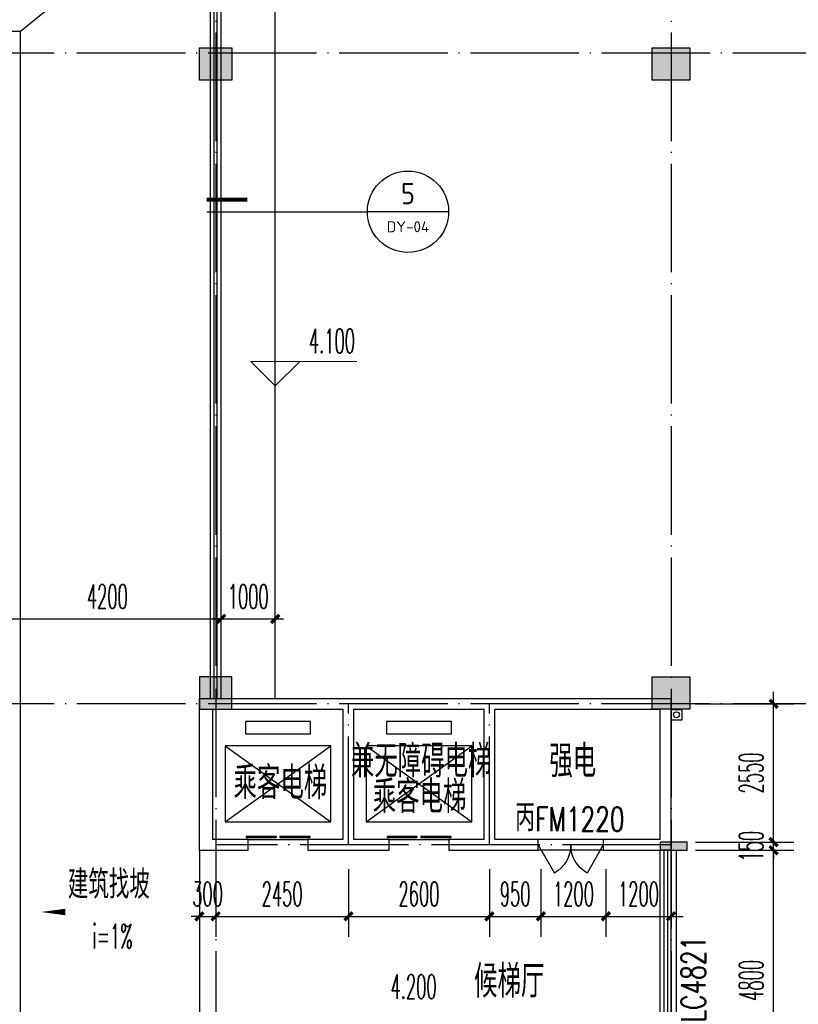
# Model space of a CAD drawing. Extents: x 1779708 to 7299578, y -1121471 to 88434.
# Tile 274 of 656: x 4504401 to 4518766, y -953283 to -935125. Entities that reach past the tile are written whole.
import ezdxf
from ezdxf.enums import TextEntityAlignment as Align

# ---------------------------------------------------------------- set-up
doc = ezdxf.new("R2010")
doc.units = 0
doc.header["$LTSCALE"] = 1000
doc.header["$MEASUREMENT"] = 0
doc.linetypes.add('DASH', pattern=[0.35, 0.25, -0.1])
doc.linetypes.add('DOTE', pattern=[2.42, 2, -0.2, 0.02, -0.2])
doc.layers.get('0').update_dxf_attribs({"linetype": 'CONTINUOUS'})
doc.layers.get('Defpoints').update_dxf_attribs({"linetype": 'CONTINUOUS'})
for name, color, linetype in [('11111111111111111111111111111', 50, 'DASH'), ('a-dims', 7, 'CONTINUOUS'), ('DIM_IDEN', 3, 'CONTINUOUS'), ('DIM_SYMB', 3, 'CONTINUOUS'), ('DIM_污水', 3, 'CONTINUOUS'), ('DOTE', 1, 'DOTE'), ('EVTR', 2, 'CONTINUOUS'), ('P_PS_DIM', 1, 'CONTINUOUS'), ('PUB_DIM', 3, 'CONTINUOUS'), ('PUB_TEXT', 7, 'CONTINUOUS'), ('SPACE', 7, 'CONTINUOUS'), ('WALL', 255, 'CONTINUOUS'), ('WINDOW', 2, 'CONTINUOUS'), ('WINDOW_TEXT', 7, 'CONTINUOUS'), ('修改', 6, 'CONTINUOUS'), ('墙柱', 2, 'CONTINUOUS'), ('室外构件', 4, 'CONTINUOUS'), ('栏杆', 6, 'CONTINUOUS'), ('看线', 3, 'CONTINUOUS')]:
    doc.layers.add(name, color=color, linetype=linetype)
doc.layers.add('DIM_ELEV', color=3, linetype='CONTINUOUS', lineweight=13)
doc.styles.add('_TCH_DIM', font='SIMPLEX.shx', dxfattribs={"width": 0.7, "bigfont": 'GBCBIG.shx'})
doc.styles.add('_TCH_DIM_T3', font='SIMPLEX.shx', dxfattribs={"width": 0.494118, "bigfont": 'GBCBIG.shx'})
doc.styles.add('_TCH_SPACE', font='SIMPLEX', dxfattribs={"height": 5, "bigfont": 'GBCBIG'})
doc.styles.add('_TCH_WINDOW', font='SIMPLEX', dxfattribs={"height": 3.5, "bigfont": 'GBCBIG'})
doc.styles.get("Standard").update_dxf_attribs({"font": 'GBENOR', "bigfont": 'GBCBIG'})
doc.dimstyles.new('_TCH_ARCH&&150', dxfattribs={"dimtxt": 446.25, "dimasz": 150, "dimexe": 375, "dimexo": 450, "dimgap": 189.375, "dimtad": 1, "dimdec": 0, "dimzin": 0, "dimdsep": 46, "dimtxsty": '_TCH_DIM_T3', "dimblk": 'ARCHTICK', "dimcen": 0.09, "dimdle": 225, "dimclrt": 7, "dimazin": 2, "dimtfac": 1, "dimtdec": 0, "dimtix": 1, "dimtmove": 2, "dimatfit": 3, "dimfxl": 250, "dimtolj": 1, "dimtzin": 0, "dimarcsym": 0})

# ---------------------------------------------------------------- blocks, each defined once
blk = doc.blocks.new('A$C159220C3')
at = {"layer": 'DOTE'}
for p, q in [((68000, 149200), (68000, 7200)), ((76400, 149200), (76400, 7200)), ((86800, 134300), (7200, 134300)), ((86800, 122300), (59600, 122300))]:
    blk.add_line(p, q, dxfattribs=at)
blk = doc.blocks.new('a1')
at = {"layer": '11111111111111111111111111111'}
for p, q in [((59122, 49136), (59122, 48936)), ((59322, 49136), (59122, 49136)), ((59322, 48936), (59322, 49136)), ((59122, 48936), (59322, 48936))]:
    blk.add_line(p, q, dxfattribs=at)
blk = doc.blocks.new('$DorLib2D$00000127')
at = {"color": 0, "linetype": 'Continuous'}
for p, q in [((-0.033, 0.795, -93.75), (-0.533, 0.795, -93.75)), ((-0.533, 0.795, -93.75), (-0.533, 0.69, -93.75)), ((-0.033, 0.69, -93.75), (-0.533, 0.69, -93.75)), ((-0.033, 0.795, -93.75), (-0.033, 0.69, -93.75)), ((0.033, 0.795, -93.75), (0.033, 0.69, -93.75)), ((0.533, 0.795, -93.75), (0.033, 0.795, -93.75)), ((0.533, 0.69, -93.75), (0.033, 0.69, -93.75)), ((0.533, 0.795, -93.75), (0.533, 0.69, -93.75)), ((0.5, 0.5, -93.75), (-0.5, 0.5, -93.75))]:
    blk.add_line(p, q, dxfattribs=at)
blk = doc.blocks.new('$DorLib2D$00000231')
at = {"color": 0}
for p, q in [((-0.5, 0), (-0.25, 0.433)), ((0.5, 0), (0.25, 0.433))]:
    blk.add_line(p, q, dxfattribs=at)
for centre, start, end in [((-0.5, 0), 0, 60), ((0.5, 0), 120, 180)]:
    blk.add_arc(centre, 0.5, start, end, dxfattribs=at)
blk = doc.blocks.new('$WINLIB2D$00000001')
at = {"color": 0}
for points in [[(-0.5, 0.5), (-0.5, -0.5)], [(-0.5, 0.5), (0.5, 0.5)], [(0.5, -0.5), (0.5, 0.5)], [(0.5, 0.1667), (-0.5, 0.1667)], [(0.5, -0.1667), (-0.5, -0.1667)], [(-0.5, -0.5), (0.5, -0.5)]]:
    blk.add_lwpolyline(points, dxfattribs=at)
blk = doc.blocks.new('_ArchTick')
at = {"color": 0, "linetype": 'ByBlock', "const_width": 0.4}
blk.add_lwpolyline([(-0.5, -0.5), (0.5, 0.5)], dxfattribs=at)
blk = doc.blocks.new('*D5001')
at = {"layer": 'Defpoints', "color": 0, "transparency": 16777216}
for p in [(4516417, -947743), (4518310, -947743), (4516417, -950293)]:
    blk.add_point(p, dxfattribs=at)
at = {"layer": 'PUB_DIM', "color": 0, "lineweight": -2, "transparency": 16777216}
for p, q in [((4518310, -950518), (4518310, -947518)), ((4516867, -947743), (4518685, -947743)), ((4516867, -950293), (4518685, -950293))]:
    blk.add_line(p, q, dxfattribs=at)
at = {"layer": 'PUB_DIM', "color": 0, "lineweight": -2, "transparency": 16777216, "xscale": 150, "yscale": 150, "zscale": 150}
for p, rotation in [((4518310, -947743), 90), ((4518310, -950293), 270)]:
    blk.add_blockref('_ArchTick', p, dxfattribs=dict(at, rotation=rotation))
at = {"layer": 'PUB_DIM', "color": 7, "transparency": 16777216, "insert": (4517897, -949018), "char_height": 446.2, "attachment_point": 5, "rotation": 90, "style": '_TCH_DIM_T3'}
blk.add_mtext('\\A1;2550', dxfattribs=at)
blk = doc.blocks.new('*D5002')
at = {"layer": 'Defpoints', "color": 0, "transparency": 16777216}
for p in [(4516417, -950293), (4518310, -950293), (4516417, -950443)]:
    blk.add_point(p, dxfattribs=at)
at = {"layer": 'PUB_DIM', "color": 0, "lineweight": -2, "transparency": 16777216}
for p, q in [((4518310, -950293), (4518310, -950143)), ((4516867, -950293), (4518685, -950293)), ((4518310, -950443), (4518310, -950293)), ((4516867, -950443), (4518685, -950443)), ((4518310, -950443), (4518310, -950593))]:
    blk.add_line(p, q, dxfattribs=at)
at = {"layer": 'PUB_DIM', "color": 0, "lineweight": -2, "transparency": 16777216, "xscale": 150, "yscale": 150, "zscale": 150}
for p, rotation in [((4518310, -950293), 270), ((4518310, -950443), 90)]:
    blk.add_blockref('_ArchTick', p, dxfattribs=dict(at, rotation=rotation))
at = {"layer": 'PUB_DIM', "color": 7, "transparency": 16777216, "insert": (4517897, -950368), "char_height": 446.2, "attachment_point": 5, "rotation": 90, "style": '_TCH_DIM_T3'}
blk.add_mtext('\\A1;150', dxfattribs=at)
blk = doc.blocks.new('*D5003')
at = {"layer": 'Defpoints', "color": 0, "transparency": 16777216}
for p in [(4516417, -950443), (4518310, -950443), (4516417, -955243)]:
    blk.add_point(p, dxfattribs=at)
at = {"layer": 'PUB_DIM', "color": 0, "lineweight": -2, "transparency": 16777216}
for p, q in [((4518310, -955468), (4518310, -950218)), ((4516867, -950443), (4518685, -950443)), ((4516867, -955243), (4518685, -955243))]:
    blk.add_line(p, q, dxfattribs=at)
at = {"layer": 'PUB_DIM', "color": 0, "lineweight": -2, "transparency": 16777216, "xscale": 150, "yscale": 150, "zscale": 150}
for p, rotation in [((4518310, -950443), 90), ((4518310, -955243), 270)]:
    blk.add_blockref('_ArchTick', p, dxfattribs=dict(at, rotation=rotation))
at = {"layer": 'PUB_DIM', "color": 7, "transparency": 16777216, "insert": (4517897, -952843), "char_height": 446.2, "attachment_point": 5, "rotation": 90, "style": '_TCH_DIM_T3'}
blk.add_mtext('\\A1;4800', dxfattribs=at)
blk = doc.blocks.new('*D5010')
at = {"layer": 'Defpoints', "color": 0, "transparency": 16777216}
for p in [(4507717, -950343), (4508017, -950343), (4508017, -951661)]:
    blk.add_point(p, dxfattribs=at)
at = {"layer": 'PUB_DIM', "color": 0, "lineweight": -2, "transparency": 16777216}
for p, q in [((4507717, -950793), (4507717, -952036)), ((4508017, -950793), (4508017, -952036)), ((4507717, -951661), (4507567, -951661)), ((4507717, -951661), (4508017, -951661)), ((4508017, -951661), (4508167, -951661))]:
    blk.add_line(p, q, dxfattribs=at)
at = {"layer": 'PUB_DIM', "color": 0, "lineweight": -2, "transparency": 16777216, "xscale": 150, "yscale": 150, "zscale": 150}
blk.add_blockref('_ArchTick', (4507717, -951661), dxfattribs=at)
at = {"layer": 'PUB_DIM', "color": 0, "lineweight": -2, "transparency": 16777216, "xscale": 150, "yscale": 150, "zscale": 150, "rotation": 180}
blk.add_blockref('_ArchTick', (4508017, -951661), dxfattribs=at)
at = {"layer": 'PUB_DIM', "color": 7, "transparency": 16777216, "insert": (4507867, -951249), "char_height": 446.2, "attachment_point": 5, "style": '_TCH_DIM_T3'}
blk.add_mtext('\\A1;300', dxfattribs=at)
blk = doc.blocks.new('*D5011')
at = {"layer": 'Defpoints', "color": 0, "transparency": 16777216}
for p in [(4508017, -950343), (4510467, -950343), (4510467, -951661)]:
    blk.add_point(p, dxfattribs=at)
at = {"layer": 'PUB_DIM', "color": 0, "lineweight": -2, "transparency": 16777216}
for p, q in [((4508017, -950793), (4508017, -952036)), ((4510467, -950793), (4510467, -952036)), ((4507792, -951661), (4510692, -951661))]:
    blk.add_line(p, q, dxfattribs=at)
at = {"layer": 'PUB_DIM', "color": 0, "lineweight": -2, "transparency": 16777216, "xscale": 150, "yscale": 150, "zscale": 150, "rotation": 180}
blk.add_blockref('_ArchTick', (4508017, -951661), dxfattribs=at)
at = {"layer": 'PUB_DIM', "color": 0, "lineweight": -2, "transparency": 16777216, "xscale": 150, "yscale": 150, "zscale": 150}
blk.add_blockref('_ArchTick', (4510467, -951661), dxfattribs=at)
at = {"layer": 'PUB_DIM', "color": 7, "transparency": 16777216, "insert": (4509242, -951249), "char_height": 446.2, "attachment_point": 5, "style": '_TCH_DIM_T3'}
blk.add_mtext('\\A1;2450', dxfattribs=at)
blk = doc.blocks.new('*D5012')
at = {"layer": 'Defpoints', "color": 0, "transparency": 16777216}
for p in [(4510467, -950343), (4513067, -950343), (4513067, -951661)]:
    blk.add_point(p, dxfattribs=at)
at = {"layer": 'PUB_DIM', "color": 0, "lineweight": -2, "transparency": 16777216}
for p, q in [((4510467, -950793), (4510467, -952036)), ((4513067, -950793), (4513067, -952036)), ((4510242, -951661), (4513292, -951661))]:
    blk.add_line(p, q, dxfattribs=at)
at = {"layer": 'PUB_DIM', "color": 0, "lineweight": -2, "transparency": 16777216, "xscale": 150, "yscale": 150, "zscale": 150, "rotation": 180}
blk.add_blockref('_ArchTick', (4510467, -951661), dxfattribs=at)
at = {"layer": 'PUB_DIM', "color": 0, "lineweight": -2, "transparency": 16777216, "xscale": 150, "yscale": 150, "zscale": 150}
blk.add_blockref('_ArchTick', (4513067, -951661), dxfattribs=at)
at = {"layer": 'PUB_DIM', "color": 7, "transparency": 16777216, "insert": (4511767, -951249), "char_height": 446.2, "attachment_point": 5, "style": '_TCH_DIM_T3'}
blk.add_mtext('\\A1;2600', dxfattribs=at)
blk = doc.blocks.new('*D5013')
at = {"layer": 'Defpoints', "color": 0, "transparency": 16777216}
for p in [(4513067, -950343), (4514017, -950343), (4514017, -951661)]:
    blk.add_point(p, dxfattribs=at)
at = {"layer": 'PUB_DIM', "color": 0, "lineweight": -2, "transparency": 16777216}
for p, q in [((4513067, -950793), (4513067, -952036)), ((4514017, -950793), (4514017, -952036)), ((4512842, -951661), (4514242, -951661))]:
    blk.add_line(p, q, dxfattribs=at)
at = {"layer": 'PUB_DIM', "color": 0, "lineweight": -2, "transparency": 16777216, "xscale": 150, "yscale": 150, "zscale": 150, "rotation": 180}
blk.add_blockref('_ArchTick', (4513067, -951661), dxfattribs=at)
at = {"layer": 'PUB_DIM', "color": 0, "lineweight": -2, "transparency": 16777216, "xscale": 150, "yscale": 150, "zscale": 150}
blk.add_blockref('_ArchTick', (4514017, -951661), dxfattribs=at)
at = {"layer": 'PUB_DIM', "color": 7, "transparency": 16777216, "insert": (4513542, -951249), "char_height": 446.2, "attachment_point": 5, "style": '_TCH_DIM_T3'}
blk.add_mtext('\\A1;950', dxfattribs=at)
blk = doc.blocks.new('*D5014')
at = {"layer": 'Defpoints', "color": 0, "transparency": 16777216}
for p in [(4514017, -950343), (4515217, -950343), (4515217, -951661)]:
    blk.add_point(p, dxfattribs=at)
at = {"layer": 'PUB_DIM', "color": 0, "lineweight": -2, "transparency": 16777216}
for p, q in [((4514017, -950793), (4514017, -952036)), ((4515217, -950793), (4515217, -952036)), ((4513792, -951661), (4515442, -951661))]:
    blk.add_line(p, q, dxfattribs=at)
at = {"layer": 'PUB_DIM', "color": 0, "lineweight": -2, "transparency": 16777216, "xscale": 150, "yscale": 150, "zscale": 150, "rotation": 180}
blk.add_blockref('_ArchTick', (4514017, -951661), dxfattribs=at)
at = {"layer": 'PUB_DIM', "color": 0, "lineweight": -2, "transparency": 16777216, "xscale": 150, "yscale": 150, "zscale": 150}
blk.add_blockref('_ArchTick', (4515217, -951661), dxfattribs=at)
at = {"layer": 'PUB_DIM', "color": 7, "transparency": 16777216, "insert": (4514617, -951249), "char_height": 446.2, "attachment_point": 5, "style": '_TCH_DIM_T3'}
blk.add_mtext('\\A1;1200', dxfattribs=at)
blk = doc.blocks.new('*D5015')
at = {"layer": 'Defpoints', "color": 0, "transparency": 16777216}
for p in [(4515217, -950343), (4516417, -950343), (4516417, -951661)]:
    blk.add_point(p, dxfattribs=at)
at = {"layer": 'PUB_DIM', "color": 0, "lineweight": -2, "transparency": 16777216}
for p, q in [((4515217, -950793), (4515217, -952036)), ((4516417, -950793), (4516417, -952036)), ((4514992, -951661), (4516642, -951661))]:
    blk.add_line(p, q, dxfattribs=at)
at = {"layer": 'PUB_DIM', "color": 0, "lineweight": -2, "transparency": 16777216, "xscale": 150, "yscale": 150, "zscale": 150, "rotation": 180}
blk.add_blockref('_ArchTick', (4515217, -951661), dxfattribs=at)
at = {"layer": 'PUB_DIM', "color": 0, "lineweight": -2, "transparency": 16777216, "xscale": 150, "yscale": 150, "zscale": 150}
blk.add_blockref('_ArchTick', (4516417, -951661), dxfattribs=at)
at = {"layer": 'PUB_DIM', "color": 7, "transparency": 16777216, "insert": (4515817, -951249), "char_height": 446.2, "attachment_point": 5, "style": '_TCH_DIM_T3'}
blk.add_mtext('\\A1;1200', dxfattribs=at)
blk = doc.blocks.new('*D6799')
at = {"layer": 'Defpoints', "color": 0, "transparency": 16777216}
for p in [(4508117, -946175), (4503917, -947343), (4508117, -947343)]:
    blk.add_point(p, dxfattribs=at)
at = {"layer": 'PUB_DIM', "color": 0, "lineweight": -2, "transparency": 16777216}
for p, q in [((4503917, -946893), (4503917, -945800)), ((4508117, -946893), (4508117, -945800)), ((4503692, -946175), (4508342, -946175))]:
    blk.add_line(p, q, dxfattribs=at)
at = {"layer": 'PUB_DIM', "color": 0, "lineweight": -2, "transparency": 16777216, "xscale": 150, "yscale": 150, "zscale": 150, "rotation": 180}
blk.add_blockref('_ArchTick', (4503917, -946175), dxfattribs=at)
at = {"layer": 'PUB_DIM', "color": 0, "lineweight": -2, "transparency": 16777216, "xscale": 150, "yscale": 150, "zscale": 150}
blk.add_blockref('_ArchTick', (4508117, -946175), dxfattribs=at)
at = {"layer": 'PUB_DIM', "color": 7, "transparency": 16777216, "insert": (4506017, -945763), "char_height": 446.2, "attachment_point": 5, "style": '_TCH_DIM_T3'}
blk.add_mtext('\\A1;4200', dxfattribs=at)
blk = doc.blocks.new('*D6800')
at = {"layer": 'Defpoints', "color": 0, "transparency": 16777216}
for p in [(4509117, -946175), (4508117, -947343), (4509117, -947343)]:
    blk.add_point(p, dxfattribs=at)
at = {"layer": 'PUB_DIM', "color": 0, "lineweight": -2, "transparency": 16777216}
for p, q in [((4508117, -946893), (4508117, -945800)), ((4509117, -946893), (4509117, -945800)), ((4508117, -946175), (4507967, -946175)), ((4508117, -946175), (4509117, -946175)), ((4509117, -946175), (4509267, -946175))]:
    blk.add_line(p, q, dxfattribs=at)
at = {"layer": 'PUB_DIM', "color": 0, "lineweight": -2, "transparency": 16777216, "xscale": 150, "yscale": 150, "zscale": 150}
blk.add_blockref('_ArchTick', (4508117, -946175), dxfattribs=at)
at = {"layer": 'PUB_DIM', "color": 0, "lineweight": -2, "transparency": 16777216, "xscale": 150, "yscale": 150, "zscale": 150, "rotation": 180}
blk.add_blockref('_ArchTick', (4509117, -946175), dxfattribs=at)
at = {"layer": 'PUB_DIM', "color": 7, "transparency": 16777216, "insert": (4508617, -945763), "char_height": 446.2, "attachment_point": 5, "style": '_TCH_DIM_T3'}
blk.add_mtext('\\A1;1000', dxfattribs=at)

msp = doc.modelspace()

# ---------------------------------------------------------------- hatches: boundary and pattern name
at = {"layer": 'WALL'}
msp.add_hatch(color=256, dxfattribs=at).paths.add_polyline_path([(4516217.1, -950293.3), (4516217.1, -950443.3), (4516717.1, -950443.3), (4516717.1, -950293.3)])
at = {"layer": '墙柱'}
h = msp.add_hatch(color=256, dxfattribs=at)
h.paths.add_polyline_path([(4476347.1, -937943.3), (4476347.1, -938243.3), (4475447.1, -938243.3), (4475447.1, -937943.3)])
h.paths.add_polyline_path([(4474277.1, -935643.3), (4474877.1, -935643.3), (4474877.1, -936043.3), (4474277.1, -936043.3)])
h.paths.add_polyline_path([(4524317.1, -1005043.3), (4524917.1, -1005043.3), (4524917.1, -1005643.3), (4524317.1, -1005643.3)])
h.paths.add_polyline_path([(4516217.1, -1005043.3), (4516817.1, -1005043.3), (4516817.1, -1005643.3), (4516217.1, -1005643.3)])
h.paths.add_polyline_path([(4524317.1, -995843.3), (4524917.1, -995843.3), (4524917.1, -996443.3), (4524317.1, -996443.3)])
h.paths.add_polyline_path([(4516217.1, -995843.3), (4516817.1, -995843.3), (4516817.1, -996443.3), (4516217.1, -996443.3)])
h.paths.add_polyline_path([(4524317.1, -987243.3), (4524917.1, -987243.3), (4524917.1, -987843.3), (4524317.1, -987843.3)])
h.paths.add_polyline_path([(4516217.1, -987243.3), (4516817.1, -987243.3), (4516817.1, -987843.3), (4516217.1, -987843.3)])
h.paths.add_polyline_path([(4524317.1, -978043.3), (4524917.1, -978043.3), (4524917.1, -978643.3), (4524317.1, -978643.3)])
h.paths.add_polyline_path([(4516217.1, -978043.3), (4516817.1, -978043.3), (4516817.1, -978643.3), (4516217.1, -978643.3)])
h.paths.add_polyline_path([(4449717.1, -973843.3), (4450217.1, -973843.3), (4450217.1, -973343.3), (4449717.1, -973343.3)])
h.paths.add_polyline_path([(4449717.1, -967593.3), (4450217.1, -967593.3), (4450217.1, -967093.3), (4449717.1, -967093.3)])
h.paths.add_polyline_path([(4449717.1, -961043.3), (4450217.1, -961043.3), (4450217.1, -960543.3), (4449717.1, -960543.3)])
h.paths.add_polyline_path([(4524117.1, -932143.3), (4524817.1, -932143.3), (4524817.1, -932643.3), (4524117.1, -932643.3)])
h.paths.add_polyline_path([(4474067.1, -964543.3), (4474767.1, -964543.3), (4474767.1, -964043.3), (4474067.1, -964043.3)])
h.paths.add_polyline_path([(4516067.1, -932143.3), (4516767.1, -932143.3), (4516767.1, -932643.3), (4516067.1, -932643.3)])
h.paths.add_polyline_path([(4474067.1, -932143.3), (4474767.1, -932143.3), (4474767.1, -932643.3), (4474067.1, -932643.3)])
h.paths.add_polyline_path([(4449717.1, -955193.3), (4450217.1, -955193.3), (4450217.1, -954693.3), (4449717.1, -954693.3)])
h.paths.add_polyline_path([(4503717.1, -922843.3), (4504217.1, -922843.3), (4504217.1, -923343.3), (4503717.1, -923343.3)])
h.paths.add_polyline_path([(4465817.1, -973843.3), (4466317.1, -973843.3), (4466317.1, -973343.3), (4465817.1, -973343.3)])
h.paths.add_polyline_path([(4474117.1, -973843.3), (4474717.1, -973843.3), (4474717.1, -973343.3), (4474117.1, -973343.3)])
h.paths.add_polyline_path([(4491217.1, -964643.3), (4491817.1, -964643.3), (4491817.1, -964043.3), (4491217.1, -964043.3)])
h.paths.add_polyline_path([(4507717.1, -955843.3), (4508317.1, -955843.3), (4508317.1, -955243.3), (4507717.1, -955243.3)])
h.paths.add_polyline_path([(4462217.1, -967693.3), (4462717.1, -967693.3), (4462717.1, -966993.3), (4462217.1, -966993.3)])
h.paths.add_polyline_path([(4515917.1, -959943.3), (4516417.1, -959943.3), (4516417.1, -959443.3), (4515917.1, -959443.3)])
h.paths.add_polyline_path([(4465717.1, -935643.3), (4466317.1, -935643.3), (4466317.1, -936143.3), (4465717.1, -936143.3)])
h.paths.add_polyline_path([(4469917.1, -942243.3), (4470417.1, -942243.3), (4470417.1, -942743.3), (4469917.1, -942743.3)])
h.paths.add_polyline_path([(4469917.1, -948843.3), (4470417.1, -948843.3), (4470417.1, -949343.3), (4469917.1, -949343.3)])
h.paths.add_polyline_path([(4462217.1, -954593.3), (4462717.1, -954593.3), (4462717.1, -955293.3), (4462217.1, -955293.3)])
h.paths.add_polyline_path([(4469917.1, -961043.3), (4470417.1, -961043.3), (4470417.1, -960543.3), (4469917.1, -960543.3)])
h.paths.add_polyline_path([(4462217.1, -973843.3), (4462717.1, -973843.3), (4462717.1, -973343.3), (4462217.1, -973343.3)])
h.paths.add_polyline_path([(4504117.1, -947343.3), (4503617.1, -947343.3), (4503617.1, -947843.3), (4504117.1, -947843.3)])
h.paths.add_polyline_path([(4524117.1, -964543.3), (4524817.1, -964543.3), (4524817.1, -964043.3), (4524117.1, -964043.3)])
h.paths.add_polyline_path([(4457617.1, -935643.3), (4458117.1, -935643.3), (4458117.1, -936143.3), (4457617.1, -936143.3)])
h.paths.add_polyline_path([(4516067.1, -947243.3), (4516767.1, -947243.3), (4516767.1, -947843.3), (4516067.1, -947843.3)])
h.paths.add_polyline_path([(4524117.1, -947843.3), (4524817.1, -947843.3), (4524817.1, -947243.3), (4524117.1, -947243.3)])
h.paths.add_polyline_path([(4507717.1, -947843.3), (4508317.1, -947843.3), (4508317.1, -947243.3), (4507717.1, -947243.3)])
h.paths.add_polyline_path([(4515917.1, -955743.3), (4516417.1, -955743.3), (4516417.1, -955243.3), (4515917.1, -955243.3)])
h.paths.add_polyline_path([(4503617.1, -955743.3), (4504117.1, -955743.3), (4504117.1, -955243.3), (4503617.1, -955243.3)])
h.paths.add_polyline_path([(4499367.1, -935643.3), (4499867.1, -935643.3), (4499867.1, -936143.3), (4499367.1, -936143.3)])
h.paths.add_polyline_path([(4495417.1, -973843.3), (4495917.1, -973843.3), (4495917.1, -973343.3), (4495417.1, -973343.3)])
h.paths.add_polyline_path([(4491717.1, -961043.3), (4491217.1, -961043.3), (4491217.1, -960543.3), (4491717.1, -960543.3)])
h.paths.add_polyline_path([(4491717.1, -973843.3), (4491217.1, -973843.3), (4491217.1, -973343.3), (4491717.1, -973343.3)])
h.paths.add_polyline_path([(4474117.1, -961043.3), (4474617.1, -961043.3), (4474617.1, -960543.3), (4474117.1, -960543.3)])
h.paths.add_polyline_path([(4469917.1, -954693.3), (4470417.1, -954693.3), (4470417.1, -955193.3), (4469917.1, -955193.3)])
h.paths.add_polyline_path([(4462217.1, -960343.3), (4462717.1, -960343.3), (4462717.1, -961043.3), (4462217.1, -961043.3)])
h.paths.add_polyline_path([(4465717.1, -948843.3), (4466317.1, -948843.3), (4466317.1, -949343.3), (4465717.1, -949343.3)])
h.paths.add_polyline_path([(4457317.1, -948843.3), (4457917.1, -948843.3), (4457917.1, -949343.3), (4457317.1, -949343.3)])
h.paths.add_polyline_path([(4449717.1, -948843.3), (4450217.1, -948843.3), (4450217.1, -949343.3), (4449717.1, -949343.3)])
h.paths.add_polyline_path([(4465717.1, -942143.3), (4466317.1, -942143.3), (4466317.1, -942743.3), (4465717.1, -942743.3)])
h.paths.add_polyline_path([(4457617.1, -942143.3), (4458117.1, -942143.3), (4458117.1, -942743.3), (4457617.1, -942743.3)])
h.paths.add_polyline_path([(4524117.1, -961343.3), (4524817.1, -961343.3), (4524817.1, -960843.3), (4524117.1, -960843.3)])
h.paths.add_polyline_path([(4524317.1, -973843.3), (4524817.1, -973843.3), (4524817.1, -973343.3), (4524317.1, -973343.3)])
h.paths.add_polyline_path([(4516067.1, -964743.3), (4516767.1, -964743.3), (4516767.1, -964043.3), (4516067.1, -964043.3)])
h.paths.add_polyline_path([(4516017.1, -973843.3), (4516817.1, -973843.3), (4516817.1, -973343.3), (4516017.1, -973343.3)])
h.paths.add_polyline_path([(4507667.1, -964743.3), (4508367.1, -964743.3), (4508367.1, -964043.3), (4507667.1, -964043.3)])
h.paths.add_polyline_path([(4507717.1, -973843.3), (4508317.1, -973843.3), (4508317.1, -973343.3), (4507717.1, -973343.3)])
h.paths.add_polyline_path([(4499367.1, -961043.3), (4499867.1, -961043.3), (4499867.1, -960543.3), (4499367.1, -960543.3)])
h.paths.add_polyline_path([(4499267.1, -964543.3), (4499967.1, -964543.3), (4499967.1, -964043.3), (4499267.1, -964043.3)])
h.paths.add_polyline_path([(4499367.1, -973843.3), (4499867.1, -973843.3), (4499867.1, -973343.3), (4499367.1, -973343.3)])
h.paths.add_polyline_path([(4482317.1, -961043.3), (4482817.1, -961043.3), (4482817.1, -960543.3), (4482317.1, -960543.3)])
h.paths.add_polyline_path([(4482217.1, -964643.3), (4482817.1, -964643.3), (4482817.1, -964043.3), (4482217.1, -964043.3)])
h.paths.add_polyline_path([(4465717.1, -964643.3), (4466317.1, -964643.3), (4466317.1, -964043.3), (4465717.1, -964043.3)])
h.paths.add_polyline_path([(4482317.1, -973843.3), (4482817.1, -973843.3), (4482817.1, -973343.3), (4482317.1, -973343.3)])
h.paths.add_polyline_path([(4516067.1, -935643.3), (4516767.1, -935643.3), (4516767.1, -936243.3), (4516067.1, -936243.3)])
h.paths.add_polyline_path([(4524117.1, -922843.3), (4524817.1, -922843.3), (4524817.1, -923343.3), (4524117.1, -923343.3)])
h.paths.add_polyline_path([(4516117.1, -922843.3), (4516717.1, -922843.3), (4516717.1, -923343.3), (4516117.1, -923343.3)])
h.paths.add_polyline_path([(4507717.1, -935643.3), (4508317.1, -935643.3), (4508317.1, -936243.3), (4507717.1, -936243.3)])
h.paths.add_polyline_path([(4507667.1, -932143.3), (4508367.1, -932143.3), (4508367.1, -932643.3), (4507667.1, -932643.3)])
h.paths.add_polyline_path([(4507767.1, -922843.3), (4508267.1, -922843.3), (4508267.1, -923343.3), (4507767.1, -923343.3)])
h.paths.add_polyline_path([(4499317.1, -932043.3), (4499917.1, -932043.3), (4499917.1, -932643.3), (4499317.1, -932643.3)])
h.paths.add_polyline_path([(4499317.1, -922843.3), (4499917.1, -922843.3), (4499917.1, -923343.3), (4499317.1, -923343.3)])
h.paths.add_polyline_path([(4491217.1, -935643.3), (4491717.1, -935643.3), (4491717.1, -936143.3), (4491217.1, -936143.3)])
h.paths.add_polyline_path([(4491217.1, -932043.3), (4491817.1, -932043.3), (4491817.1, -932643.3), (4491217.1, -932643.3)])
h.paths.add_polyline_path([(4482317.1, -935643.3), (4482817.1, -935643.3), (4482817.1, -936143.3), (4482317.1, -936143.3)])
h.paths.add_polyline_path([(4482217.1, -932043.3), (4482817.1, -932043.3), (4482817.1, -932643.3), (4482217.1, -932643.3)])
h.paths.add_polyline_path([(4449217.1, -935343.3), (4449917.1, -935343.3), (4449917.1, -935843.3), (4449217.1, -935843.3)])
h.paths.add_polyline_path([(4449217.1, -932143.3), (4449917.1, -932143.3), (4449917.1, -932643.3), (4449217.1, -932643.3)])
h.paths.add_polyline_path([(4457267.1, -932143.3), (4457967.1, -932143.3), (4457967.1, -932643.3), (4457267.1, -932643.3)])
h.paths.add_polyline_path([(4465717.1, -932043.3), (4466317.1, -932043.3), (4466317.1, -932643.3), (4465717.1, -932643.3)])
h.paths.add_polyline_path([(4491217.1, -922843.3), (4491717.1, -922843.3), (4491717.1, -923343.3), (4491217.1, -923343.3)])
h.paths.add_polyline_path([(4482317.1, -922843.3), (4482817.1, -922843.3), (4482817.1, -923343.3), (4482317.1, -923343.3)])
h.paths.add_polyline_path([(4474117.1, -922843.3), (4474717.1, -922843.3), (4474717.1, -923343.3), (4474117.1, -923343.3)])
h.paths.add_polyline_path([(4465717.1, -922843.3), (4466317.1, -922843.3), (4466317.1, -923343.3), (4465717.1, -923343.3)])
h.paths.add_polyline_path([(4457267.1, -922843.3), (4457967.1, -922843.3), (4457967.1, -923343.3), (4457267.1, -923343.3)])
h.paths.add_polyline_path([(4449217.1, -922843.3), (4449717.1, -922843.3), (4449717.1, -923343.3), (4449217.1, -923343.3)])
h.paths.add_polyline_path([(4524117.1, -935643.3), (4524817.1, -935643.3), (4524817.1, -936243.3), (4524117.1, -936243.3)])
h.paths.add_polyline_path([(4449717.1, -1009843.3), (4450217.1, -1009843.3), (4450217.1, -1010343.3), (4449717.1, -1010343.3)])
h.paths.add_polyline_path([(4449717.1, -1016093.3), (4450217.1, -1016093.3), (4450217.1, -1016593.3), (4449717.1, -1016593.3)])
h.paths.add_polyline_path([(4449717.1, -1022643.3), (4450217.1, -1022643.3), (4450217.1, -1023143.3), (4449717.1, -1023143.3)])
h.paths.add_polyline_path([(4524117.1, -1051543.3), (4524817.1, -1051543.3), (4524817.1, -1051043.3), (4524117.1, -1051043.3)])
h.paths.add_polyline_path([(4474067.1, -1019143.3), (4474767.1, -1019143.3), (4474767.1, -1019643.3), (4474067.1, -1019643.3)])
h.paths.add_polyline_path([(4516067.1, -1051543.3), (4516767.1, -1051543.3), (4516767.1, -1051043.3), (4516067.1, -1051043.3)])
h.paths.add_polyline_path([(4474067.1, -1051543.3), (4474767.1, -1051543.3), (4474767.1, -1051043.3), (4474067.1, -1051043.3)])
h.paths.add_polyline_path([(4449717.1, -1028493.3), (4450217.1, -1028493.3), (4450217.1, -1028993.3), (4449717.1, -1028993.3)])
h.paths.add_polyline_path([(4476347.1, -1045743.3), (4476347.1, -1045443.3), (4475447.1, -1045443.3), (4475447.1, -1045743.3)])
h.paths.add_polyline_path([(4503717.1, -1060843.3), (4504217.1, -1060843.3), (4504217.1, -1060343.3), (4503717.1, -1060343.3)])
h.paths.add_polyline_path([(4465817.1, -1009843.3), (4466317.1, -1009843.3), (4466317.1, -1010343.3), (4465817.1, -1010343.3)])
h.paths.add_polyline_path([(4474117.1, -1009843.3), (4474717.1, -1009843.3), (4474717.1, -1010343.3), (4474117.1, -1010343.3)])
h.paths.add_polyline_path([(4491217.1, -1019043.3), (4491817.1, -1019043.3), (4491817.1, -1019643.3), (4491217.1, -1019643.3)])
h.paths.add_polyline_path([(4507717.1, -1027843.3), (4508317.1, -1027843.3), (4508317.1, -1028443.3), (4507717.1, -1028443.3)])
h.paths.add_polyline_path([(4462217.1, -1015993.3), (4462717.1, -1015993.3), (4462717.1, -1016693.3), (4462217.1, -1016693.3)])
h.paths.add_polyline_path([(4515917.1, -1023743.3), (4516417.1, -1023743.3), (4516417.1, -1024243.3), (4515917.1, -1024243.3)])
h.paths.add_polyline_path([(4465717.1, -1048043.3), (4466317.1, -1048043.3), (4466317.1, -1047543.3), (4465717.1, -1047543.3)])
h.paths.add_polyline_path([(4469917.1, -1041443.3), (4470417.1, -1041443.3), (4470417.1, -1040943.3), (4469917.1, -1040943.3)])
h.paths.add_polyline_path([(4469917.1, -1034843.3), (4470417.1, -1034843.3), (4470417.1, -1034343.3), (4469917.1, -1034343.3)])
h.paths.add_polyline_path([(4462217.1, -1029093.3), (4462717.1, -1029093.3), (4462717.1, -1028393.3), (4462217.1, -1028393.3)])
h.paths.add_polyline_path([(4469917.1, -1022643.3), (4470417.1, -1022643.3), (4470417.1, -1023143.3), (4469917.1, -1023143.3)])
h.paths.add_polyline_path([(4462217.1, -1009843.3), (4462717.1, -1009843.3), (4462717.1, -1010343.3), (4462217.1, -1010343.3)])
h.paths.add_polyline_path([(4504117.1, -1036343.3), (4503617.1, -1036343.3), (4503617.1, -1035843.3), (4504117.1, -1035843.3)])
h.paths.add_polyline_path([(4524117.1, -1019143.3), (4524817.1, -1019143.3), (4524817.1, -1019643.3), (4524117.1, -1019643.3)])
h.paths.add_polyline_path([(4457617.1, -1048043.3), (4458117.1, -1048043.3), (4458117.1, -1047543.3), (4457617.1, -1047543.3)])
h.paths.add_polyline_path([(4516067.1, -1036443.3), (4516767.1, -1036443.3), (4516767.1, -1035843.3), (4516067.1, -1035843.3)])
h.paths.add_polyline_path([(4524117.1, -1035843.3), (4524817.1, -1035843.3), (4524817.1, -1036443.3), (4524117.1, -1036443.3)])
h.paths.add_polyline_path([(4507717.1, -1035843.3), (4508317.1, -1035843.3), (4508317.1, -1036443.3), (4507717.1, -1036443.3)])
h.paths.add_polyline_path([(4515917.1, -1027943.3), (4516417.1, -1027943.3), (4516417.1, -1028443.3), (4515917.1, -1028443.3)])
h.paths.add_polyline_path([(4503617.1, -1027943.3), (4504117.1, -1027943.3), (4504117.1, -1028443.3), (4503617.1, -1028443.3)])
h.paths.add_polyline_path([(4499367.1, -1048043.3), (4499867.1, -1048043.3), (4499867.1, -1047543.3), (4499367.1, -1047543.3)])
h.paths.add_polyline_path([(4495417.1, -1009843.3), (4495917.1, -1009843.3), (4495917.1, -1010343.3), (4495417.1, -1010343.3)])
h.paths.add_polyline_path([(4491717.1, -1022643.3), (4491217.1, -1022643.3), (4491217.1, -1023143.3), (4491717.1, -1023143.3)])
h.paths.add_polyline_path([(4491717.1, -1009843.3), (4491217.1, -1009843.3), (4491217.1, -1010343.3), (4491717.1, -1010343.3)])
h.paths.add_polyline_path([(4474117.1, -1022643.3), (4474617.1, -1022643.3), (4474617.1, -1023143.3), (4474117.1, -1023143.3)])
h.paths.add_polyline_path([(4469917.1, -1028993.3), (4470417.1, -1028993.3), (4470417.1, -1028493.3), (4469917.1, -1028493.3)])
h.paths.add_polyline_path([(4462217.1, -1023343.3), (4462717.1, -1023343.3), (4462717.1, -1022643.3), (4462217.1, -1022643.3)])
h.paths.add_polyline_path([(4465717.1, -1034843.3), (4466317.1, -1034843.3), (4466317.1, -1034343.3), (4465717.1, -1034343.3)])
h.paths.add_polyline_path([(4457317.1, -1034843.3), (4457917.1, -1034843.3), (4457917.1, -1034343.3), (4457317.1, -1034343.3)])
h.paths.add_polyline_path([(4449717.1, -1034843.3), (4450217.1, -1034843.3), (4450217.1, -1034343.3), (4449717.1, -1034343.3)])
h.paths.add_polyline_path([(4465717.1, -1041543.3), (4466317.1, -1041543.3), (4466317.1, -1040943.3), (4465717.1, -1040943.3)])
h.paths.add_polyline_path([(4457617.1, -1041543.3), (4458117.1, -1041543.3), (4458117.1, -1040943.3), (4457617.1, -1040943.3)])
h.paths.add_polyline_path([(4524117.1, -1022343.3), (4524817.1, -1022343.3), (4524817.1, -1022843.3), (4524117.1, -1022843.3)])
h.paths.add_polyline_path([(4524317.1, -1009843.3), (4524817.1, -1009843.3), (4524817.1, -1010343.3), (4524317.1, -1010343.3)])
h.paths.add_polyline_path([(4516067.1, -1018943.3), (4516767.1, -1018943.3), (4516767.1, -1019643.3), (4516067.1, -1019643.3)])
h.paths.add_polyline_path([(4516017.1, -1009843.3), (4516817.1, -1009843.3), (4516817.1, -1010343.3), (4516017.1, -1010343.3)])
h.paths.add_polyline_path([(4507667.1, -1018943.3), (4508367.1, -1018943.3), (4508367.1, -1019643.3), (4507667.1, -1019643.3)])
h.paths.add_polyline_path([(4507717.1, -1009843.3), (4508317.1, -1009843.3), (4508317.1, -1010343.3), (4507717.1, -1010343.3)])
h.paths.add_polyline_path([(4499367.1, -1022643.3), (4499867.1, -1022643.3), (4499867.1, -1023143.3), (4499367.1, -1023143.3)])
h.paths.add_polyline_path([(4499267.1, -1019143.3), (4499967.1, -1019143.3), (4499967.1, -1019643.3), (4499267.1, -1019643.3)])
h.paths.add_polyline_path([(4499367.1, -1009843.3), (4499867.1, -1009843.3), (4499867.1, -1010343.3), (4499367.1, -1010343.3)])
h.paths.add_polyline_path([(4482317.1, -1022643.3), (4482817.1, -1022643.3), (4482817.1, -1023143.3), (4482317.1, -1023143.3)])
h.paths.add_polyline_path([(4482217.1, -1019043.3), (4482817.1, -1019043.3), (4482817.1, -1019643.3), (4482217.1, -1019643.3)])
h.paths.add_polyline_path([(4465717.1, -1019043.3), (4466317.1, -1019043.3), (4466317.1, -1019643.3), (4465717.1, -1019643.3)])
h.paths.add_polyline_path([(4482317.1, -1009843.3), (4482817.1, -1009843.3), (4482817.1, -1010343.3), (4482317.1, -1010343.3)])
h.paths.add_polyline_path([(4516067.1, -1048043.3), (4516767.1, -1048043.3), (4516767.1, -1047443.3), (4516067.1, -1047443.3)])
h.paths.add_polyline_path([(4524117.1, -1060843.3), (4524817.1, -1060843.3), (4524817.1, -1060343.3), (4524117.1, -1060343.3)])
h.paths.add_polyline_path([(4516117.1, -1060843.3), (4516717.1, -1060843.3), (4516717.1, -1060343.3), (4516117.1, -1060343.3)])
h.paths.add_polyline_path([(4507717.1, -1048043.3), (4508317.1, -1048043.3), (4508317.1, -1047443.3), (4507717.1, -1047443.3)])
h.paths.add_polyline_path([(4507667.1, -1051543.3), (4508367.1, -1051543.3), (4508367.1, -1051043.3), (4507667.1, -1051043.3)])
h.paths.add_polyline_path([(4507767.1, -1060843.3), (4508267.1, -1060843.3), (4508267.1, -1060343.3), (4507767.1, -1060343.3)])
h.paths.add_polyline_path([(4499317.1, -1051643.3), (4499917.1, -1051643.3), (4499917.1, -1051043.3), (4499317.1, -1051043.3)])
h.paths.add_polyline_path([(4499317.1, -1060843.3), (4499917.1, -1060843.3), (4499917.1, -1060343.3), (4499317.1, -1060343.3)])
h.paths.add_polyline_path([(4491217.1, -1048043.3), (4491717.1, -1048043.3), (4491717.1, -1047543.3), (4491217.1, -1047543.3)])
h.paths.add_polyline_path([(4491217.1, -1051643.3), (4491817.1, -1051643.3), (4491817.1, -1051043.3), (4491217.1, -1051043.3)])
h.paths.add_polyline_path([(4482317.1, -1048043.3), (4482817.1, -1048043.3), (4482817.1, -1047543.3), (4482317.1, -1047543.3)])
h.paths.add_polyline_path([(4474277.1, -1048043.3), (4474877.1, -1048043.3), (4474877.1, -1047643.3), (4474277.1, -1047643.3)])
h.paths.add_polyline_path([(4482217.1, -1051643.3), (4482817.1, -1051643.3), (4482817.1, -1051043.3), (4482217.1, -1051043.3)])
h.paths.add_polyline_path([(4449217.1, -1048343.3), (4449917.1, -1048343.3), (4449917.1, -1047843.3), (4449217.1, -1047843.3)])
h.paths.add_polyline_path([(4449217.1, -1051543.3), (4449917.1, -1051543.3), (4449917.1, -1051043.3), (4449217.1, -1051043.3)])
h.paths.add_polyline_path([(4457267.1, -1051543.3), (4457967.1, -1051543.3), (4457967.1, -1051043.3), (4457267.1, -1051043.3)])
h.paths.add_polyline_path([(4465717.1, -1051643.3), (4466317.1, -1051643.3), (4466317.1, -1051043.3), (4465717.1, -1051043.3)])
h.paths.add_polyline_path([(4491217.1, -1060843.3), (4491717.1, -1060843.3), (4491717.1, -1060343.3), (4491217.1, -1060343.3)])
h.paths.add_polyline_path([(4482317.1, -1060843.3), (4482817.1, -1060843.3), (4482817.1, -1060343.3), (4482317.1, -1060343.3)])
h.paths.add_polyline_path([(4474117.1, -1060843.3), (4474717.1, -1060843.3), (4474717.1, -1060343.3), (4474117.1, -1060343.3)])
h.paths.add_polyline_path([(4465717.1, -1060843.3), (4466317.1, -1060843.3), (4466317.1, -1060343.3), (4465717.1, -1060343.3)])
h.paths.add_polyline_path([(4457267.1, -1060843.3), (4457967.1, -1060843.3), (4457967.1, -1060343.3), (4457267.1, -1060343.3)])
h.paths.add_polyline_path([(4449217.1, -1060843.3), (4449717.1, -1060843.3), (4449717.1, -1060343.3), (4449217.1, -1060343.3)])
h.paths.add_polyline_path([(4524117.1, -1048043.3), (4524817.1, -1048043.3), (4524817.1, -1047443.3), (4524117.1, -1047443.3)])

# ---------------------------------------------------------------- linework, layer by layer
at = {"layer": 'DIM_ELEV'}
for p, q in [((4509117.1, -941880.3), (4508667.1, -941430.3)), ((4508667.1, -941430.3), (4510621.6, -941430.3)), ((4509117.1, -941880.3), (4509567.1, -941430.3))]:
    msp.add_line(p, q, dxfattribs=at)
at = {"layer": 'DIM_IDEN'}
for p, q in [((4507851.7, -938667.7), (4509444, -938667.7)), ((4509444, -938667.7), (4510814.7, -938667.7)), ((4512314.7, -938667.7), (4510814.7, -938667.7))]:
    msp.add_line(p, q, dxfattribs=at)
at = {"layer": 'DIM_IDEN', "const_width": 75}
msp.add_lwpolyline([(4507851.7, -938442.7), (4508601.7, -938442.7)], dxfattribs=at)
at = {"layer": 'DIM_IDEN'}
msp.add_circle((4511564.7, -938667.7), 750, dxfattribs=at)
at = {"layer": 'DIM_SYMB'}
msp.add_lwpolyline([(4506880.5, -951581.1, 0, 0, 0), (4504795.6, -951581.1, 0, 120, 0), (4505245.6, -951581.1, 0, 0, 0)], format="xyseb", dxfattribs=at)
at = {"layer": 'DIM_污水', "color": 7}
msp.add_circle((4516517.1, -947943.3), 55, dxfattribs=at)
at = {"layer": 'DOTE'}
for p, q in [((4510467.1, -950343.3), (4510467.1, -947743.3)), ((4513067.1, -950343.3), (4513067.1, -947743.3)), ((4516417.1, -950343.3), (4508017.1, -950343.3))]:
    msp.add_line(p, q, dxfattribs=at)
at = {"layer": 'EVTR'}
for p, q in [((4508567.1, -948068.3), (4508567.1, -948293.3)), ((4509767.1, -948068.3), (4508567.1, -948068.3)), ((4509767.1, -948293.3), (4509767.1, -948068.3)), ((4511167.1, -948068.3), (4511167.1, -948293.3)), ((4512367.1, -948068.3), (4511167.1, -948068.3)), ((4512367.1, -948293.3), (4512367.1, -948068.3)), ((4508567.1, -948293.3), (4509767.1, -948293.3)), ((4511167.1, -948293.3), (4512367.1, -948293.3)), ((4508192.1, -948518.3), (4508192.1, -949918.3)), ((4510142.1, -948518.3), (4508192.1, -948518.3)), ((4508192.1, -948518.3), (4510142.1, -949918.3)), ((4508192.1, -949918.3), (4510142.1, -948518.3)), ((4510142.1, -949918.3), (4510142.1, -948518.3)), ((4510792.1, -948518.3), (4510792.1, -949918.3)), ((4512742.1, -948518.3), (4510792.1, -948518.3)), ((4510792.1, -948518.3), (4512742.1, -949918.3)), ((4510792.1, -949918.3), (4512742.1, -948518.3)), ((4512742.1, -949918.3), (4512742.1, -948518.3)), ((4508192.1, -949918.3), (4510142.1, -949918.3)), ((4510792.1, -949918.3), (4512742.1, -949918.3))]:
    msp.add_line(p, q, dxfattribs=at)
at = {"layer": 'WALL'}
for p, q in [((4507717.1, -947643.3), (4510467.1, -947643.3)), ((4507717.1, -950443.3), (4507717.1, -947643.3)), ((4510467.1, -947643.3), (4513067.1, -947643.3)), ((4513067.1, -947643.3), (4516417.1, -947643.3)), ((4516417.1, -950343.3), (4516417.1, -947643.3)), ((4507967.1, -947843.3), (4510367.1, -947843.3)), ((4507967.1, -950243.3), (4507967.1, -947843.3)), ((4510367.1, -950243.3), (4510367.1, -947843.3)), ((4510567.1, -947843.3), (4512967.1, -947843.3)), ((4510567.1, -950243.3), (4510567.1, -947843.3)), ((4512967.1, -950243.3), (4512967.1, -947843.3)), ((4513167.1, -950243.3), (4513167.1, -947843.3)), ((4513167.1, -947843.3), (4516217.1, -947843.3)), ((4516217.1, -950243.3), (4516217.1, -947843.3)), ((4508617.1, -950243.3), (4507967.1, -950243.3)), ((4508617.1, -950443.3), (4508617.1, -950243.3)), ((4510367.1, -950243.3), (4509717.1, -950243.3)), ((4509717.1, -950243.3), (4509717.1, -950443.3)), ((4511217.1, -950243.3), (4510567.1, -950243.3)), ((4511217.1, -950443.3), (4511217.1, -950243.3)), ((4512967.1, -950243.3), (4512317.1, -950243.3)), ((4512317.1, -950243.3), (4512317.1, -950443.3)), ((4513968.1, -950243.3), (4513167.1, -950243.3)), ((4513968.1, -950443.3), (4513968.1, -950243.3)), ((4516217.1, -950243.3), (4515168.1, -950243.3)), ((4515168.1, -950243.3), (4515168.1, -950443.3)), ((4516417.1, -950443.3), (4516417.1, -950343.3)), ((4507717.1, -950443.3), (4508617.1, -950443.3)), ((4509717.1, -950443.3), (4510467.1, -950443.3)), ((4510467.1, -950443.3), (4511217.1, -950443.3)), ((4512317.1, -950443.3), (4513067.1, -950443.3)), ((4513067.1, -950443.3), (4513968.1, -950443.3)), ((4515168.1, -950443.3), (4516217.1, -950443.3)), ((4516217.1, -950443.3), (4516417.1, -950443.3))]:
    msp.add_line(p, q, dxfattribs=at)
msp.add_lwpolyline([(4516217.1, -950293.3), (4516217.1, -950443.3), (4516717.1, -950443.3), (4516717.1, -950293.3), (4516217.1, -950293.3)], dxfattribs=at)
at = {"layer": 'WINDOW'}
for p, q in [((4515168.1, -950243.3), (4513968.1, -950243.3)), ((4515168.1, -950443.3), (4513968.1, -950443.3))]:
    msp.add_line(p, q, dxfattribs=at)
at = {"layer": '墙柱'}
for points in [[(4507717.1, -935643.3), (4508317.1, -935643.3), (4508317.1, -936243.3), (4507717.1, -936243.3)], [(4516067.1, -935643.3), (4516767.1, -935643.3), (4516767.1, -936243.3), (4516067.1, -936243.3)], [(4507717.1, -947843.3), (4508317.1, -947843.3), (4508317.1, -947243.3), (4507717.1, -947243.3)], [(4516067.1, -947243.3), (4516767.1, -947243.3), (4516767.1, -947843.3), (4516067.1, -947843.3)]]:
    msp.add_lwpolyline(points, close=True, dxfattribs=at)
at = {"layer": '室外构件'}
msp.add_line((4507717.1, -950443.3), (4507717.1, -959443.3), dxfattribs=at)
msp.add_lwpolyline([(4469617.1, -935343.3), (4469617.1, -961343.3), (4504417.1, -961343.3), (4504417.1, -935343.3), (4469617.1, -935343.3)], dxfattribs=at)
at = {"layer": '栏杆'}
msp.add_line((4507717.1, -932643.3), (4504417.1, -935343.3), dxfattribs=at)
for points in [[(4507917.1, -932643.3), (4507917.1, -947643.3)], [(4507987.1, -947643.3), (4507987.1, -932643.3)], [(4508047.1, -947643.3), (4508047.1, -932643.3)], [(4508117.1, -947643.3), (4508117.1, -932643.3)], [(4509117.1, -947643.3), (4509117.1, -932643.3), (4508117.1, -932643.3)]]:
    msp.add_lwpolyline(points, dxfattribs=at)
at = {"layer": '看线', "color": 190}
msp.add_line((4516517.1, -958143.3), (4516517.1, -950443.3), dxfattribs=at)

# ---------------------------------------------------------------- block references
at = {"layer": 'P_PS_DIM', "color": 7, "xscale": -1, "rotation": 180}
msp.add_blockref('a1', (4457295.1, -898907.7), dxfattribs=at)
at = {"layer": 'WINDOW'}
for name, p, xscale, yscale, zscale, rotation in [('$DorLib2D$00000127', (4509167.1, -950343.3), 1100, -200, 1100, 180.0000000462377), ('$DorLib2D$00000127', (4511767.1, -950343.3), 1100, -200, 1100, 180.0000000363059), ('$DorLib2D$00000231', (4514568.1, -950343.3), -1200, 1200, -1200, 180.0000000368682)]:
    msp.add_blockref(name, p, dxfattribs=dict(at, xscale=xscale, yscale=yscale, zscale=zscale, rotation=rotation))
ref = msp.add_blockref('$WINLIB2D$00000001', (4516317.1, -952843.3), dxfattribs=dict(at, xscale=4800, yscale=200, zscale=4800, rotation=90.00000000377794))
ref.add_attrib('A', 'LC4821', (4517052.7, -953615.8), dxfattribs={"layer": 'WINDOW_TEXT', "height": 446.25, "rotation": 90, "style": '_TCH_WINDOW', "width": 0.705882})
at = {"layer": '修改'}
msp.add_blockref('A$C159220C3', (4440017.1, -1070043.3), dxfattribs=at)

# ---------------------------------------------------------------- texts
at = {"layer": 'a-dims'}
msp.add_text('建筑找坡', height=525, dxfattribs=at).set_placement((4505289.8, -951336.9))
at = {"layer": 'a-dims', "style": '_TCH_DIM', "width": 0.494118}
msp.add_text('i=1%', height=446.25, dxfattribs=at).set_placement((4505745.8, -952251.2))
at = {"layer": 'PUB_TEXT', "color": 7}
for s, height, width, p, p2 in [('5', 391.8, 0.996601, (4511435.2, -938528.9), (4511694.1, -938528.9)), ('DY-04', 201.87, 1.024656, (4511173.3, -939044.7), (4511956.1, -939044.7))]:
    msp.add_text(s, height=height, dxfattribs=dict(at, width=width)).set_placement(p, p2, align=Align.FIT)
at = {"layer": 'PUB_TEXT', "color": 7, "style": '_TCH_DIM', "width": 0.494118}
for s, p in [('4.100', (4509736.6, -941272.8)), ('4.200', (4511242.9, -953181.3))]:
    msp.add_text(s, height=446.25, dxfattribs=at).set_placement(p)
at = {"layer": 'SPACE', "style": '_TCH_SPACE'}
for s, p in [('兼无障碍电梯', (4510511.3, -949100.5)), ('强电', (4514173, -949098.5)), ('乘客电梯', (4508346.7, -949500.3)), ('乘客电梯', (4510914.4, -949758)), ('候梯厅', (4512783.9, -953159.9))]:
    msp.add_text(s, height=600, dxfattribs=at).set_placement(p)
at = {"layer": 'WINDOW_TEXT', "style": '_TCH_WINDOW'}
msp.add_text('丙', height=506.4, rotation=0, dxfattribs=at).set_placement((4513543.7, -950093.3))
at = {"layer": 'WINDOW_TEXT', "style": '_TCH_WINDOW', "width": 0.705882}
msp.add_text('FM1220', height=446.25, rotation=0, dxfattribs=at).set_placement((4513912.4, -950093.3))

# ---------------------------------------------------------------- dimensions: what is measured, and where the dimension line sits
at = {"layer": 'PUB_DIM'}
for p1, p2, distance, picture, middle in [((4503917.1, -947343.3), (4508117.1, -947343.3), 1168.3, '*D6799', (4506017.1, -945762.6)), ((4508117.1, -947343.3), (4509117.1, -947343.3), 1168.3, '*D6800', (4508617.1, -945762.6)), ((4516417.1, -950293.3), (4516417.1, -947743.3), -1892.6, '*D5001', (4517897.2, -949018.3)), ((4516417.1, -950443.3), (4516417.1, -950293.3), -1892.6, '*D5002', (4517897.2, -950368.3)), ((4507717.1, -950343.3), (4508017.1, -950343.3), -1318.1, '*D5010', (4507867.1, -951248.9)), ((4508017.1, -950343.3), (4510467.1, -950343.3), -1318.1, '*D5011', (4509242.1, -951248.9)), ((4510467.1, -950343.3), (4513067.1, -950343.3), -1318.1, '*D5012', (4511767.1, -951248.9)), ((4513067.1, -950343.3), (4514017.1, -950343.3), -1318.1, '*D5013', (4513542.1, -951248.9)), ((4514017.1, -950343.3), (4515217.1, -950343.3), -1318.1, '*D5014', (4514617.1, -951248.9)), ((4515217.1, -950343.3), (4516417.1, -950343.3), -1318.1, '*D5015', (4515817.1, -951248.9)), ((4516417.1, -955243.3), (4516417.1, -950443.3), -1892.6, '*D5003', (4517897.2, -952843.3))]:
    dim = msp.add_aligned_dim(p1=p1, p2=p2, distance=distance, dimstyle='_TCH_ARCH&&150', dxfattribs=at)
    dim.commit()
    dim.dimension.update_dxf_attribs({"geometry": picture, "text_midpoint": middle})

doc.saveas('drawing.dxf')
